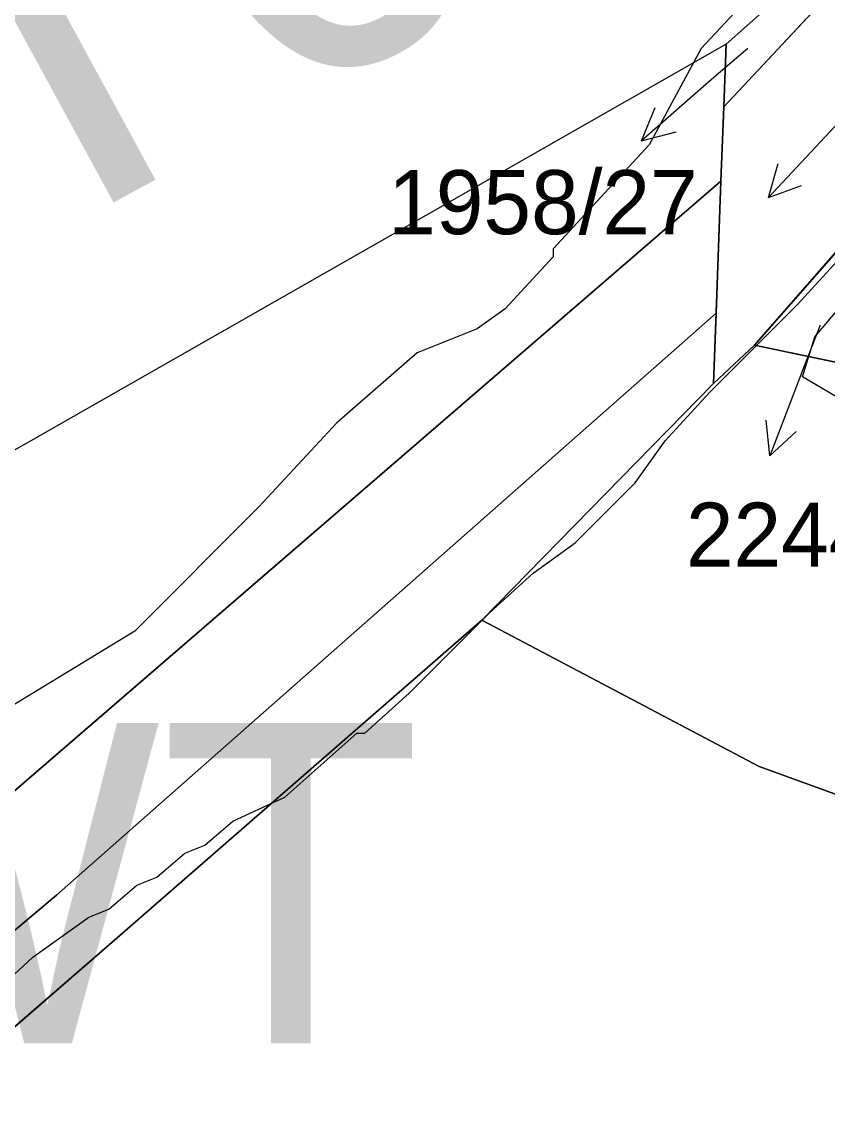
# Model space of a CAD drawing. Extents: x -706130 to -698555, y -971544 to -967260.
# Drawn here: x -704396.08 to -704370.92, y -970193.24 to -970158.79 of the extents above; entities that cross this region are included whole.
import ezdxf

# ---------------------------------------------------------------- set-up
doc = ezdxf.new("R2010")
doc.units = 0
for name, color, linetype in [('Docházková izochrona - BUS S', 7, 'Continuous'), ('Docházková izochrona - VLAK N', 7, 'Continuous'), ('Hranice intravilán', 7, 'Continuous'), ('KN_Hranice_parcel', 7, 'Continuous'), ('KN_Parcelni cisla', 7, 'Continuous'), ('KN_Parcelni cisla_sipky', 7, 'Continuous'), ('KN_Polygon parcely', 7, 'Continuous'), ('KN_POZEMKY_11_VODNI_PLOCHA', 7, 'Continuous'), ('KN_POZEMKY_14_OSTATNI PLOCHA', 7, 'Continuous'), ('KN_POZEMKY_5_ZAHRADA', 7, 'Continuous'), ('KN_POZEMKY_7_TTP', 7, 'Continuous'), ('KN_VYUZITI_07_vodni plocha_tok prirozeny', 7, 'Continuous'), ('KN_VYUZITI_26_ostatni plocha_jina plocha', 7, 'Continuous'), ('KN_Značky kultur', 7, 'Continuous'), ('Koridor pro revitalizaci a rozvolneni toku N', 7, 'Continuous'), ('Koridor pro revitalizaci a rozvolneni toku N ŠRAFY', 7, 'Continuous'), ('Koridor pro revitalizaci a rozvolneni toku popis N', 7, 'Continuous'), ('Plochy smíšené nezastavěného území všeobecné S', 7, 'Continuous'), ('Plochy smíšené obytné venkovské S', 7, 'Continuous'), ('Plochy vodní a vodnich toku S', 7, 'Continuous'), ('Plochy zeleně sídelní ostatní S', 7, 'Continuous'), ('Regulační bloky v krajině S', 7, 'Continuous'), ('Regulační bloky v krajině S  TIS', 7, 'Continuous'), ('Regulační bloky zastavěné S', 7, 'Continuous'), ('Regulační kódy v krajině S', 7, 'Continuous'), ('Regulační kódy v krajině S  TIS', 7, 'Continuous'), ('VPO pro zvysovani retencnich schopnosti uzemi_obrys N', 7, 'Continuous'), ('VPO pro zvysovani retencnich schopnosti uzemi_plocha N', 7, 'Continuous'), ('Zastavene uzemi N', 7, 'Continuous'), ('Zastavene uzemi plochy N', 7, 'Continuous'), ('Záplavové území stanovene S', 7, 'Continuous'), ('Záplavového území_aktivní zóna S', 7, 'Continuous')]:
    doc.layers.add(name, color=color, linetype=linetype)

msp = doc.modelspace()

# ---------------------------------------------------------------- linework, layer by layer
at = {"layer": 'Docházková izochrona - BUS S'}
msp.add_arc((-704361.829, -969946.93), 400, 155.51821, 17.33949, dxfattribs=at)
at = {"layer": 'Docházková izochrona - VLAK N'}
msp.add_circle((-704165.451, -969778.767), 800, dxfattribs=at)
at = {"layer": 'Hranice intravilán'}
msp.add_lwpolyline([(-704412.95, -970204.59), (-704393.35, -970187.6), (-704381.73, -970177.47), (-704374.49, -970170.08), (-704373.21, -970168.89), (-704369.29, -970169.71), (-704364.61, -970159.05), (-704358.28, -970156.72), (-704356.49, -970155.49), (-704354.33, -970153.33), (-704341.43, -970147.4), (-704333.46, -970132), (-704329.78, -970132.11), (-704329.33, -970118.8)], dxfattribs=at)
at = {"layer": 'KN_Hranice_parcel'}
for p, q in [((-704363.85, -970150.42), (-704374.17, -970161.44)), ((-704373.21, -970168.89), (-704364.61, -970159.05)), ((-704374.26, -970163.76), (-704374.17, -970161.44)), ((-704374.26, -970163.76), (-704374.41, -970167.89)), ((-704374.49, -970170.08), (-704374.41, -970167.89)), ((-704373.21, -970168.89), (-704374.49, -970170.08)), ((-704369.29, -970169.71), (-704373.21, -970168.89)), ((-704374.49, -970170.08), (-704381.73, -970177.47)), ((-704381.73, -970177.47), (-704373.07, -970182.04)), ((-704373.07, -970182.04), (-704369.51, -970183.33))]:
    msp.add_line(p, q, dxfattribs=at)
for points in [[(-704555.75, -970097.96), (-704542.47, -970118.54), (-704527.32, -970141.07), (-704503.06, -970193.43), (-704484.53, -970216.5), (-704449.56, -970228.09), (-704430.07, -970211.82), (-704416.97, -970200.62), (-704374.26, -970163.76)], [(-704374.41, -970167.89), (-704395.01, -970186.06), (-704415.56, -970203.35), (-704429.39, -970214.99), (-704449.12, -970231.72), (-704487.24, -970219.2), (-704505.81, -970195.93), (-704528.4, -970146.96), (-704544.94, -970123.35), (-704558.36, -970100.79)], [(-704374.17, -970161.44), (-704374.1, -970159.48), (-704372.7, -970158.25)], [(-704412.95, -970204.59), (-704393.35, -970187.6), (-704381.73, -970177.47)]]:
    msp.add_lwpolyline(points, dxfattribs=at)
at = {"layer": 'KN_Parcelni cisla_sipky'}
for p, q in [((-704373.42, -970159.62), (-704374.48, -970160.53)), ((-704374.48, -970160.53), (-704376.745, -970162.499)), ((-704376.745, -970162.499), (-704376.318, -970161.464)), ((-704376.745, -970162.499), (-704375.661, -970162.22)), ((-704371.16, -970168.26), (-704371.66, -970169.54)), ((-704371.66, -970169.54), (-704372.735, -970172.342)), ((-704372.735, -970172.342), (-704372.844, -970171.227)), ((-704372.735, -970172.342), (-704371.909, -970171.586))]:
    msp.add_line(p, q, dxfattribs=at)
at = {"layer": 'KN_Polygon parcely'}
for points in [[(-704527.32, -970141.07), (-704503.06, -970193.43), (-704484.53, -970216.5), (-704449.56, -970228.09), (-704430.07, -970211.82), (-704416.97, -970200.62), (-704374.26, -970163.76), (-704374.17, -970161.44), (-704374.1, -970159.48), (-704372.7, -970158.25), (-704374.06, -970156.58), (-704396.45, -970129.66), (-704427.42, -970083.15), (-704426.26, -970081.19), (-704421.46, -970073.09), (-704427.42, -970074.47), (-704487.86, -970093.08), (-704494.57, -970076.59), (-704555.75, -970097.96), (-704542.47, -970118.54)], [(-704555.75, -970097.96), (-704558.36, -970100.79), (-704544.94, -970123.35), (-704528.4, -970146.96), (-704505.81, -970195.93), (-704487.24, -970219.2), (-704449.12, -970231.72), (-704429.39, -970214.99), (-704415.56, -970203.35), (-704395.01, -970186.06), (-704374.41, -970167.89), (-704374.26, -970163.76), (-704416.97, -970200.62), (-704430.07, -970211.82), (-704449.56, -970228.09), (-704484.53, -970216.5), (-704503.06, -970193.43), (-704527.32, -970141.07), (-704542.47, -970118.54)], [(-704374.41, -970167.89), (-704374.49, -970170.08), (-704373.21, -970168.89), (-704364.61, -970159.05), (-704357.62, -970153.63), (-704348.6, -970146.63), (-704354.07, -970142.33), (-704363.85, -970150.42), (-704374.17, -970161.44), (-704374.26, -970163.76)], [(-704374.17, -970161.44), (-704363.85, -970150.42), (-704372.7, -970158.25), (-704374.1, -970159.48)], [(-704369.29, -970169.71), (-704364.61, -970159.05), (-704373.21, -970168.89)], [(-704381.73, -970177.47), (-704373.07, -970182.04), (-704369.51, -970183.33), (-704367.1, -970184.12), (-704363.06, -970185.34), (-704360.03, -970185.62), (-704359.39, -970177.38), (-704358.46, -970171.98), (-704365.83, -970170.44), (-704369.29, -970169.71), (-704373.21, -970168.89), (-704374.49, -970170.08)], [(-704373.07, -970182.04), (-704381.73, -970177.47), (-704393.35, -970187.6), (-704412.95, -970204.59), (-704379.9, -970214.31), (-704376.21, -970206.63), (-704373.48, -970194.98), (-704367.99, -970195.08), (-704369.51, -970183.33)]]:
    msp.add_lwpolyline(points, close=True, dxfattribs=at)
msp.add_lwpolyline([(-704460.72, -970426.66), (-704421.1, -970404.49), (-704426.17, -970394.89), (-704426.93, -970393.32), (-704440.6, -970365.1), (-704437.36, -970284.18), (-704433.21, -970284.34), (-704432.24, -970260.61), (-704430.7, -970238.66), (-704430.43, -970233.49), (-704429.79, -970221.55), (-704428.3, -970216.77), (-704427.8, -970215.64), (-704412.95, -970204.59), (-704393.35, -970187.6), (-704381.73, -970177.47), (-704374.49, -970170.08), (-704374.41, -970167.89), (-704395.01, -970186.06), (-704415.56, -970203.35), (-704429.39, -970214.99), (-704449.12, -970231.72)], dxfattribs=at)
at = {"layer": 'KN_POZEMKY_11_VODNI_PLOCHA'}
for p, q in [((-704374.17, -970161.44), (-704363.85, -970150.42)), ((-704364.61, -970159.05), (-704373.21, -970168.89)), ((-704374.26, -970163.76), (-704374.17, -970161.44)), ((-704416.97, -970200.62), (-704374.26, -970163.76)), ((-704374.26, -970163.76), (-704374.41, -970167.89)), ((-704374.41, -970167.89), (-704374.26, -970163.76)), ((-704374.41, -970167.89), (-704395.01, -970186.06)), ((-704374.49, -970170.08), (-704374.41, -970167.89)), ((-704373.21, -970168.89), (-704374.49, -970170.08)), ((-704395.01, -970186.06), (-704415.56, -970203.35))]:
    msp.add_line(p, q, dxfattribs=at)
at = {"layer": 'KN_POZEMKY_14_OSTATNI PLOCHA'}
for p, q in [((-704363.85, -970150.42), (-704374.17, -970161.44)), ((-704374.1, -970159.48), (-704372.7, -970158.25)), ((-704373.21, -970168.89), (-704364.61, -970159.05)), ((-704374.17, -970161.44), (-704374.1, -970159.48)), ((-704369.29, -970169.71), (-704373.21, -970168.89))]:
    msp.add_line(p, q, dxfattribs=at)
at = {"layer": 'KN_POZEMKY_5_ZAHRADA'}
for p, q in [((-704374.49, -970170.08), (-704373.21, -970168.89)), ((-704373.21, -970168.89), (-704369.29, -970169.71)), ((-704381.73, -970177.47), (-704374.49, -970170.08)), ((-704393.35, -970187.6), (-704381.73, -970177.47)), ((-704381.73, -970177.47), (-704373.07, -970182.04)), ((-704373.07, -970182.04), (-704381.73, -970177.47)), ((-704373.07, -970182.04), (-704369.51, -970183.33)), ((-704369.51, -970183.33), (-704373.07, -970182.04)), ((-704412.95, -970204.59), (-704393.35, -970187.6))]:
    msp.add_line(p, q, dxfattribs=at)
at = {"layer": 'KN_POZEMKY_7_TTP'}
for p, q in [((-704372.7, -970158.25), (-704374.1, -970159.48)), ((-704374.1, -970159.48), (-704374.17, -970161.44)), ((-704374.17, -970161.44), (-704374.26, -970163.76)), ((-704374.26, -970163.76), (-704416.97, -970200.62)), ((-704395.01, -970186.06), (-704374.41, -970167.89)), ((-704374.41, -970167.89), (-704374.49, -970170.08)), ((-704374.49, -970170.08), (-704381.73, -970177.47)), ((-704381.73, -970177.47), (-704393.35, -970187.6)), ((-704415.56, -970203.35), (-704395.01, -970186.06)), ((-704393.35, -970187.6), (-704412.95, -970204.59))]:
    msp.add_line(p, q, dxfattribs=at)
at = {"layer": 'KN_VYUZITI_07_vodni plocha_tok prirozeny'}
for p, q in [((-704374.17, -970161.44), (-704363.85, -970150.42)), ((-704364.61, -970159.05), (-704373.21, -970168.89)), ((-704374.26, -970163.76), (-704374.17, -970161.44)), ((-704416.97, -970200.62), (-704374.26, -970163.76)), ((-704374.26, -970163.76), (-704374.41, -970167.89)), ((-704374.41, -970167.89), (-704374.26, -970163.76)), ((-704374.41, -970167.89), (-704395.01, -970186.06)), ((-704374.49, -970170.08), (-704374.41, -970167.89)), ((-704373.21, -970168.89), (-704374.49, -970170.08)), ((-704395.01, -970186.06), (-704415.56, -970203.35))]:
    msp.add_line(p, q, dxfattribs=at)
at = {"layer": 'KN_VYUZITI_26_ostatni plocha_jina plocha'}
for p, q in [((-704363.85, -970150.42), (-704374.17, -970161.44)), ((-704374.1, -970159.48), (-704372.7, -970158.25)), ((-704373.21, -970168.89), (-704364.61, -970159.05)), ((-704374.17, -970161.44), (-704374.1, -970159.48)), ((-704369.29, -970169.71), (-704373.21, -970168.89))]:
    msp.add_line(p, q, dxfattribs=at)
at = {"layer": 'KN_Značky kultur'}
for p, q in [((-704368.682, -970159.883), (-704372.774, -970164.271)), ((-704372.774, -970164.271), (-704372.474, -970163.214)), ((-704372.774, -970164.271), (-704371.741, -970163.898))]:
    msp.add_line(p, q, dxfattribs=at)
at = {"layer": 'Koridor pro revitalizaci a rozvolneni toku N'}
msp.add_lwpolyline([(-704374.1, -970159.48), (-704444.703, -970199.761), (-704469.755, -970200.895), (-704487.034, -970184.591), (-704510.941, -970133.034), (-704538.23, -970091.84), (-704555.75, -970097.96), (-704558.36, -970100.79), (-704571.165, -970114.665), (-704558.561, -970141.903), (-704526.85, -970209.853), (-704503.289, -970240.115), (-704471.475, -970254.225), (-704442.628, -970242.765), (-704430.43, -970233.49), (-704429.79, -970221.55), (-704427.8, -970215.64), (-704412.95, -970204.59), (-704393.35, -970187.6), (-704381.73, -970177.47), (-704374.49, -970170.08)], close=True, dxfattribs=at)
at = {"layer": 'Koridor pro revitalizaci a rozvolneni toku N ŠRAFY'}
msp.add_lwpolyline([(-704374.1, -970159.48), (-704444.703, -970199.761), (-704469.755, -970200.895), (-704487.034, -970184.591), (-704510.941, -970133.034), (-704538.23, -970091.84), (-704555.75, -970097.96), (-704558.36, -970100.79), (-704571.165, -970114.665), (-704558.561, -970141.903), (-704526.85, -970209.853), (-704503.289, -970240.115), (-704471.475, -970254.225), (-704442.628, -970242.765), (-704430.43, -970233.49), (-704429.79, -970221.55), (-704427.8, -970215.64), (-704412.95, -970204.59), (-704393.35, -970187.6), (-704381.73, -970177.47), (-704374.49, -970170.08), (-704374.1, -970159.48)], dxfattribs=at)
at = {"layer": 'Plochy smíšené nezastavěného území všeobecné S'}
for p, q in [((-704374.26, -970163.76), (-704374.17, -970161.44)), ((-704416.97, -970200.62), (-704374.26, -970163.76)), ((-704374.41, -970167.89), (-704395.01, -970186.06)), ((-704374.49, -970170.08), (-704374.41, -970167.89)), ((-704381.73, -970177.47), (-704374.49, -970170.08)), ((-704393.35, -970187.6), (-704381.73, -970177.47)), ((-704395.01, -970186.06), (-704415.56, -970203.35)), ((-704412.95, -970204.59), (-704393.35, -970187.6))]:
    msp.add_line(p, q, dxfattribs=at)
msp.add_lwpolyline([(-704374.17, -970161.44), (-704374.1, -970159.48), (-704372.7, -970158.25), (-704374.06, -970156.58)], dxfattribs=at)
at = {"layer": 'Plochy smíšené obytné venkovské S'}
for p, q in [((-704364.61, -970159.05), (-704373.21, -970168.89)), ((-704373.21, -970168.89), (-704374.49, -970170.08)), ((-704374.49, -970170.08), (-704381.73, -970177.47)), ((-704381.73, -970177.47), (-704393.35, -970187.6)), ((-704393.35, -970187.6), (-704412.95, -970204.59))]:
    msp.add_line(p, q, dxfattribs=at)
at = {"layer": 'Plochy vodní a vodnich toku S'}
for p, q in [((-704363.85, -970150.42), (-704374.17, -970161.44)), ((-704373.21, -970168.89), (-704364.61, -970159.05)), ((-704374.17, -970161.44), (-704374.26, -970163.76)), ((-704374.41, -970167.89), (-704374.49, -970170.08)), ((-704374.49, -970170.08), (-704373.21, -970168.89))]:
    msp.add_line(p, q, dxfattribs=at)
for points in [[(-704374.26, -970163.76), (-704416.97, -970200.62), (-704430.07, -970211.82), (-704449.56, -970228.09), (-704484.53, -970216.5), (-704503.06, -970193.43), (-704527.32, -970141.07), (-704542.47, -970118.54)], [(-704544.94, -970123.35), (-704528.4, -970146.96), (-704505.81, -970195.93), (-704487.24, -970219.2), (-704449.12, -970231.72), (-704429.39, -970214.99), (-704415.56, -970203.35), (-704395.01, -970186.06), (-704374.41, -970167.89)]]:
    msp.add_lwpolyline(points, dxfattribs=at)
at = {"layer": 'Plochy zeleně sídelní ostatní S'}
msp.add_line((-704374.17, -970161.44), (-704363.85, -970150.42), dxfattribs=at)
msp.add_lwpolyline([(-704374.06, -970156.58), (-704372.7, -970158.25), (-704374.1, -970159.48), (-704374.17, -970161.44)], dxfattribs=at)
at = {"layer": 'Regulační bloky v krajině S'}
for p, q in [((-704363.85, -970150.42), (-704374.17, -970161.44)), ((-704374.1, -970159.48), (-704372.7, -970158.25)), ((-704373.21, -970168.89), (-704364.61, -970159.05)), ((-704374.17, -970161.44), (-704374.1, -970159.48)), ((-704374.17, -970161.44), (-704374.26, -970163.76)), ((-704374.26, -970163.76), (-704374.17, -970161.44)), ((-704416.97, -970200.62), (-704374.26, -970163.76)), ((-704374.41, -970167.89), (-704395.01, -970186.06)), ((-704374.41, -970167.89), (-704374.49, -970170.08)), ((-704374.49, -970170.08), (-704374.41, -970167.89)), ((-704374.49, -970170.08), (-704373.21, -970168.89)), ((-704381.73, -970177.47), (-704374.49, -970170.08)), ((-704393.35, -970187.6), (-704381.73, -970177.47)), ((-704395.01, -970186.06), (-704415.56, -970203.35)), ((-704412.95, -970204.59), (-704393.35, -970187.6))]:
    msp.add_line(p, q, dxfattribs=at)
for points in [[(-704374.26, -970163.76), (-704416.97, -970200.62), (-704430.07, -970211.82), (-704449.56, -970228.09), (-704484.53, -970216.5), (-704503.06, -970193.43), (-704527.32, -970141.07), (-704542.47, -970118.54)], [(-704544.94, -970123.35), (-704528.4, -970146.96), (-704505.81, -970195.93), (-704487.24, -970219.2), (-704449.12, -970231.72), (-704429.39, -970214.99), (-704415.56, -970203.35), (-704395.01, -970186.06), (-704374.41, -970167.89)]]:
    msp.add_lwpolyline(points, dxfattribs=at)
at = {"layer": 'Regulační bloky v krajině S  TIS'}
for p, q in [((-704363.85, -970150.42), (-704374.17, -970161.44)), ((-704373.21, -970168.89), (-704364.61, -970159.05)), ((-704374.17, -970161.44), (-704374.26, -970163.76)), ((-704374.41, -970167.89), (-704374.49, -970170.08)), ((-704374.49, -970170.08), (-704373.21, -970168.89))]:
    msp.add_line(p, q, dxfattribs=at)
for points in [[(-704374.26, -970163.76), (-704416.97, -970200.62), (-704430.07, -970211.82), (-704449.56, -970228.09), (-704484.53, -970216.5), (-704503.06, -970193.43), (-704527.32, -970141.07), (-704542.47, -970118.54)], [(-704544.94, -970123.35), (-704528.4, -970146.96), (-704505.81, -970195.93), (-704487.24, -970219.2), (-704449.12, -970231.72), (-704429.39, -970214.99), (-704415.56, -970203.35), (-704395.01, -970186.06), (-704374.41, -970167.89)]]:
    msp.add_lwpolyline(points, dxfattribs=at)
at = {"layer": 'Regulační bloky zastavěné S'}
for p, q in [((-704374.17, -970161.44), (-704363.85, -970150.42)), ((-704364.61, -970159.05), (-704373.21, -970168.89)), ((-704374.1, -970159.48), (-704374.17, -970161.44)), ((-704373.21, -970168.89), (-704374.49, -970170.08)), ((-704374.49, -970170.08), (-704381.73, -970177.47)), ((-704381.73, -970177.47), (-704393.35, -970187.6)), ((-704393.35, -970187.6), (-704412.95, -970204.59))]:
    msp.add_line(p, q, dxfattribs=at)
msp.add_lwpolyline([(-704374.06, -970156.58), (-704372.7, -970158.25), (-704374.1, -970159.48)], dxfattribs=at)
at = {"layer": 'VPO pro zvysovani retencnich schopnosti uzemi_obrys N'}
msp.add_lwpolyline([(-704374.1, -970159.48), (-704444.703, -970199.761), (-704469.755, -970200.895), (-704487.034, -970184.591), (-704510.941, -970133.034), (-704538.23, -970091.84), (-704555.75, -970097.96), (-704558.36, -970100.79), (-704571.165, -970114.665), (-704558.561, -970141.903), (-704526.85, -970209.853), (-704503.289, -970240.115), (-704471.475, -970254.225), (-704442.628, -970242.765), (-704430.43, -970233.49), (-704429.79, -970221.55), (-704427.8, -970215.64), (-704412.95, -970204.59), (-704393.35, -970187.6), (-704381.73, -970177.47), (-704374.49, -970170.08), (-704374.1, -970159.48)], dxfattribs=at)
at = {"layer": 'VPO pro zvysovani retencnich schopnosti uzemi_plocha N'}
msp.add_lwpolyline([(-704374.1, -970159.48), (-704444.703, -970199.761), (-704469.755, -970200.895), (-704487.034, -970184.591), (-704510.941, -970133.034), (-704538.23, -970091.84), (-704555.75, -970097.96), (-704558.36, -970100.79), (-704571.165, -970114.665), (-704558.561, -970141.903), (-704526.85, -970209.853), (-704503.289, -970240.115), (-704471.475, -970254.225), (-704442.628, -970242.765), (-704430.43, -970233.49), (-704429.79, -970221.55), (-704427.8, -970215.64), (-704412.95, -970204.59), (-704393.35, -970187.6), (-704381.73, -970177.47), (-704374.49, -970170.08), (-704374.1, -970159.48)], dxfattribs=at)
at = {"layer": 'Zastavene uzemi N'}
msp.add_lwpolyline([(-704487.86, -970093.08), (-704427.42, -970074.47), (-704421.46, -970073.09), (-704426.26, -970081.19), (-704396.17, -970126.11), (-704396.45, -970129.66), (-704374.06, -970156.58), (-704372.7, -970158.25), (-704374.1, -970159.48), (-704374.17, -970161.44), (-704374.26, -970163.76), (-704374.41, -970167.89), (-704374.49, -970170.08), (-704381.73, -970177.47), (-704393.35, -970187.6), (-704412.95, -970204.59)], dxfattribs=at)
at = {"layer": 'Zastavene uzemi plochy N'}
msp.add_lwpolyline([(-704487.86, -970093.08), (-704427.42, -970074.47), (-704421.46, -970073.09), (-704426.26, -970081.19), (-704396.17, -970126.11), (-704396.45, -970129.66), (-704374.06, -970156.58), (-704372.7, -970158.25), (-704374.1, -970159.48), (-704374.17, -970161.44), (-704374.26, -970163.76), (-704374.41, -970167.89), (-704374.49, -970170.08), (-704381.73, -970177.47), (-704393.35, -970187.6), (-704412.95, -970204.59)], dxfattribs=at)
at = {"layer": 'Záplavové území stanovene S'}
msp.add_lwpolyline([(-704369.125, -970171.407), (-704371.709, -970169.875), (-704371.331, -970168.625), (-704370.69, -970167.875)], dxfattribs=at)
at = {"layer": 'Záplavového území_aktivní zóna S'}
for points in [[(-704346.375, -970131.125), (-704346.688, -970132.062), (-704348.5, -970134.75), (-704350.312, -970136.062), (-704350.5, -970136.625), (-704351.25, -970137.5), (-704351.688, -970138.688), (-704352.312, -970139.562), (-704358.368, -970144.407), (-704363.245, -970148.66), (-704367.913, -970152.602), (-704373.25, -970157.875), (-704374.875, -970159.625), (-704376.5, -970162.625), (-704379.5, -970165.875), (-704379.5, -970166.125), (-704381, -970167.75), (-704381.875, -970168.375), (-704383.75, -970169.125), (-704386.25, -970171.312), (-704388.688, -970173.938), (-704392.562, -970177.812), (-704399.037, -970181.755)], [(-704397.375, -970189.5), (-704395.75, -970188), (-704394, -970186.75), (-704393.375, -970186.5), (-704392.5, -970185.75), (-704391.875, -970185.5), (-704391, -970184.75), (-704390.375, -970184.5), (-704389.5, -970183.75), (-704387.875, -970183), (-704385.625, -970181), (-704385.375, -970181), (-704384, -970179.75), (-704381.5, -970177.25), (-704380.125, -970176), (-704378.812, -970175.062), (-704376.938, -970173.188), (-704376, -970171.875), (-704374.625, -970170.375), (-704371.875, -970167.625), (-704370.5, -970166.125)]]:
    msp.add_lwpolyline(points, dxfattribs=at)

# ---------------------------------------------------------------- texts
at = {"layer": 'KN_Parcelni cisla'}
for s, p in [('1958/27', (-704384.652, -970165.419)), ('2244/3', (-704375.354, -970175.803))]:
    msp.add_text(s, height=2, dxfattribs=at).set_placement(p)
at = {"layer": 'Koridor pro revitalizaci a rozvolneni toku popis N'}
msp.add_text('CNU-RT02', height=12, rotation=28.5821, dxfattribs=at).set_placement((-704442.27, -970191.15))
at = {"layer": 'Regulační kódy v krajině S'}
msp.add_text('WT', height=10, dxfattribs=at).set_placement((-704404.395, -970190.684))
at = {"layer": 'Regulační kódy v krajině S  TIS'}
msp.add_text('WT', height=10, dxfattribs=at).set_placement((-704404.395, -970190.684))

doc.saveas('drawing.dxf')
